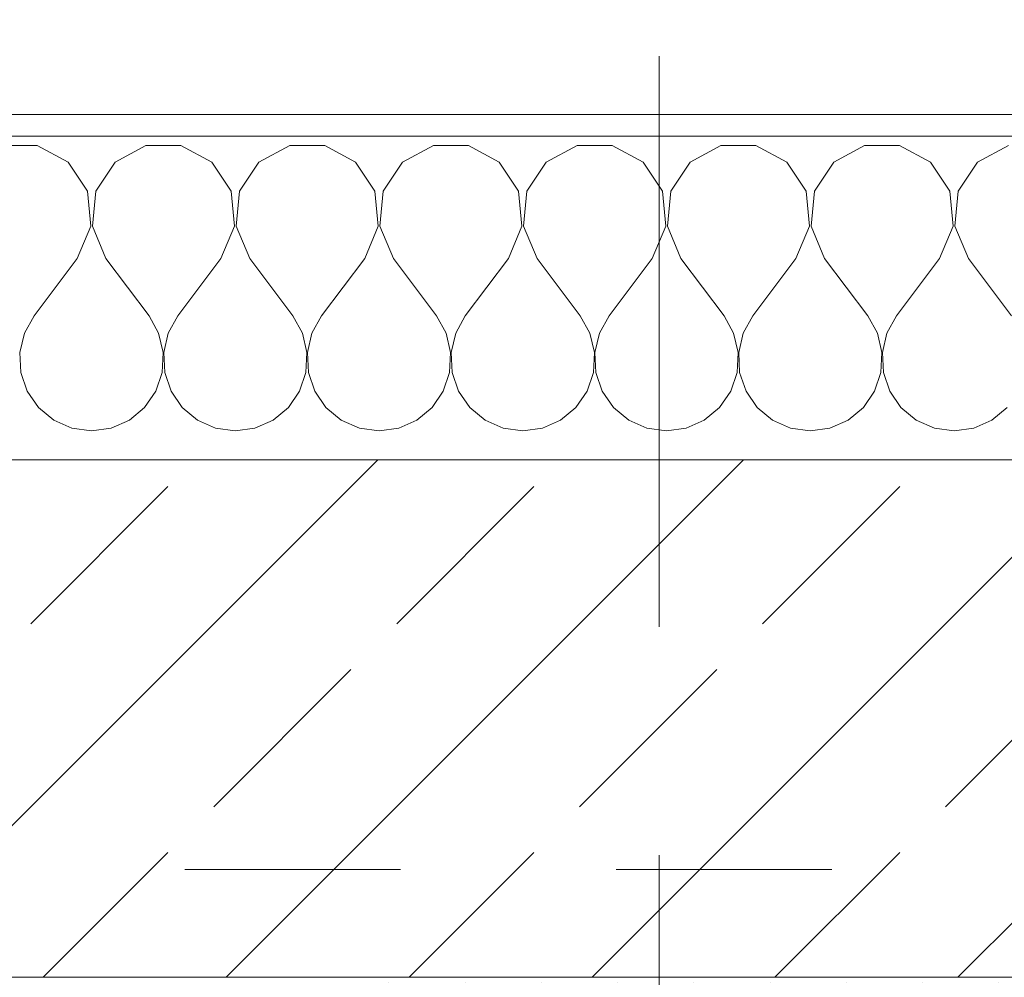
# Model space of a CAD drawing. Header units: metres. Extents: x -4 to 99, y -11 to 17.
# Tile 531 of 656: x 39.833 to 40.29, y 13.455 to 13.899. Entities that reach past the tile are written whole.
import ezdxf

# ---------------------------------------------------------------- set-up
doc = ezdxf.new("R2010")
doc.units = ezdxf.units.M
doc.header["$MEASUREMENT"] = 0
doc.linetypes.add('Strichlinie doppelt', pattern=[0.546806, 0.264583, -0.105833, 0.070556, -0.105833])
doc.linetypes.add('Untersicht', pattern=[0.1, 0.075, -0.025])
for name, color, linetype in [('152 - Bemaßung_ Beschriftung.Ausbau', 7, 'Continuous'), ('451 - Universal.Achsen Raster', 7, 'Continuous'), ('603 - Struktur.Bodenplatte_ Decke Roh', 7, 'Continuous'), ('604 - Struktur.Wand Aussen', 7, 'Continuous'), ('607 - Struktur.Stütze', 7, 'Continuous'), ('Neubau_653 - Abdeckung.TB Verkofferung', 7, 'Continuous')]:
    doc.layers.add(name, color=color, linetype=linetype)
doc.styles.add('ERSTELLTER_STIL_2', font='txt')
doc.dimstyles.new('ERSTELLTER_STIL__2', dxfattribs={"dimtxt": 0.1, "dimasz": 0.0532, "dimexe": 0.18, "dimexo": 0.0625, "dimgap": 0, "dimtad": 1, "dimtih": 1, "dimtoh": 1, "dimzin": 0, "dimdsep": 46, "dimtxsty": 'ERSTELLTER_STIL_2', "dimblk": 'ARROWHEAD_2', "dimblk1": 'ARROWHEAD_2', "dimblk2": 'ARROWHEAD_2', "dimcen": 0.09, "dimse1": 1, "dimse2": 1, "dimclrd": 7, "dimclre": 7, "dimclrt": 7, "dimazin": 0, "dimtfac": 1, "dimtdec": 4, "dimtmove": 0, "dimatfit": 3, "dimfxl": 1, "dimtolj": 1, "dimtzin": 0, "dimarcsym": 0})

# ---------------------------------------------------------------- blocks, each defined once
blk = doc.blocks.new('*X39')
at = {"layer": '604 - Struktur.Wand Aussen', "color": 7, "linetype": 'Continuous', "lineweight": 5}
for p, q in [((39.84145, 13.84066), (39.82521, 13.84066)), ((39.85576, 13.83299), (39.84145, 13.84066)), ((39.89188, 13.84066), (39.87757, 13.83299)), ((39.90812, 13.84066), (39.89188, 13.84066)), ((39.92243, 13.83299), (39.90812, 13.84066)), ((39.95855, 13.84066), (39.94424, 13.83299)), ((39.97479, 13.84066), (39.95855, 13.84066)), ((39.9891, 13.83299), (39.97479, 13.84066)), ((40.02521, 13.84066), (40.0109, 13.83299)), ((40.04145, 13.84066), (40.02521, 13.84066)), ((40.05576, 13.83299), (40.04145, 13.84066)), ((40.09188, 13.84066), (40.07757, 13.83299)), ((40.10812, 13.84066), (40.09188, 13.84066)), ((40.12243, 13.83299), (40.10812, 13.84066)), ((40.15855, 13.84066), (40.14424, 13.83299)), ((40.17479, 13.84066), (40.15855, 13.84066)), ((40.1891, 13.83299), (40.17479, 13.84066)), ((40.22521, 13.84066), (40.2109, 13.83299)), ((40.24145, 13.84066), (40.22521, 13.84066)), ((40.25576, 13.83299), (40.24145, 13.84066)), ((40.29188, 13.84066), (40.27757, 13.83299)), ((39.86475, 13.81947), (39.85576, 13.83299)), ((39.87757, 13.83299), (39.86858, 13.81947)), ((39.93142, 13.81947), (39.92243, 13.83299)), ((39.94424, 13.83299), (39.93525, 13.81947)), ((39.99808, 13.81947), (39.9891, 13.83299)), ((40.0109, 13.83299), (40.00192, 13.81947)), ((40.06475, 13.81947), (40.05576, 13.83299)), ((40.07757, 13.83299), (40.06858, 13.81947)), ((40.13142, 13.81947), (40.12243, 13.83299)), ((40.14424, 13.83299), (40.13525, 13.81947)), ((40.19808, 13.81947), (40.1891, 13.83299)), ((40.2109, 13.83299), (40.20192, 13.81947)), ((40.26475, 13.81947), (40.25576, 13.83299)), ((40.27757, 13.83299), (40.26858, 13.81947)), ((39.86629, 13.8033), (39.86475, 13.81947)), ((39.86858, 13.81947), (39.86705, 13.8033)), ((39.93295, 13.8033), (39.93142, 13.81947)), ((39.93525, 13.81947), (39.93371, 13.8033)), ((39.99962, 13.8033), (39.99808, 13.81947)), ((40.00192, 13.81947), (40.00038, 13.8033)), ((40.06629, 13.8033), (40.06475, 13.81947)), ((40.06858, 13.81947), (40.06705, 13.8033)), ((40.13295, 13.8033), (40.13142, 13.81947)), ((40.13525, 13.81947), (40.13371, 13.8033)), ((40.19962, 13.8033), (40.19808, 13.81947)), ((40.20192, 13.81947), (40.20038, 13.8033)), ((40.26629, 13.8033), (40.26475, 13.81947)), ((40.26858, 13.81947), (40.26705, 13.8033)), ((39.86, 13.78833), (39.86629, 13.8033)), ((39.86705, 13.8033), (39.87333, 13.78833)), ((39.92667, 13.78833), (39.93295, 13.8033)), ((39.93371, 13.8033), (39.94, 13.78833)), ((39.99333, 13.78833), (39.99962, 13.8033)), ((40.00038, 13.8033), (40.00667, 13.78833)), ((40.06, 13.78833), (40.06629, 13.8033)), ((40.06705, 13.8033), (40.07333, 13.78833)), ((40.12667, 13.78833), (40.13295, 13.8033)), ((40.13371, 13.8033), (40.14, 13.78833)), ((40.19333, 13.78833), (40.19962, 13.8033)), ((40.20038, 13.8033), (40.20667, 13.78833)), ((40.26, 13.78833), (40.26629, 13.8033)), ((40.26705, 13.8033), (40.27333, 13.78833)), ((39.86, 13.78833), (39.84, 13.76167)), ((39.87333, 13.78833), (39.89333, 13.76167)), ((39.92667, 13.78833), (39.90667, 13.76167)), ((39.94, 13.78833), (39.96, 13.76167)), ((39.99333, 13.78833), (39.97333, 13.76167)), ((40.00667, 13.78833), (40.02667, 13.76167)), ((40.06, 13.78833), (40.04, 13.76167)), ((40.07333, 13.78833), (40.09333, 13.76167)), ((40.12667, 13.78833), (40.10667, 13.76167)), ((40.14, 13.78833), (40.16, 13.76167)), ((40.19333, 13.78833), (40.17333, 13.76167)), ((40.20667, 13.78833), (40.22667, 13.76167)), ((40.26, 13.78833), (40.24, 13.76167)), ((40.27333, 13.78833), (40.29333, 13.76167)), ((39.84, 13.76167), (39.83555, 13.75362)), ((39.89778, 13.75362), (39.89333, 13.76167)), ((39.90667, 13.76167), (39.90222, 13.75362)), ((39.96445, 13.75362), (39.96, 13.76167)), ((39.97333, 13.76167), (39.96888, 13.75362)), ((40.03112, 13.75362), (40.02667, 13.76167)), ((40.04, 13.76167), (40.03555, 13.75362)), ((40.09778, 13.75362), (40.09333, 13.76167)), ((40.10667, 13.76167), (40.10222, 13.75362)), ((40.16445, 13.75362), (40.16, 13.76167)), ((40.17333, 13.76167), (40.16888, 13.75362)), ((40.23112, 13.75362), (40.22667, 13.76167)), ((40.24, 13.76167), (40.23555, 13.75362)), ((39.83555, 13.75362), (39.83347, 13.74466)), ((39.89987, 13.74466), (39.89778, 13.75362)), ((39.90222, 13.75362), (39.90013, 13.74466)), ((39.96653, 13.74466), (39.96445, 13.75362)), ((39.96888, 13.75362), (39.9668, 13.74466)), ((40.0332, 13.74466), (40.03112, 13.75362)), ((40.03555, 13.75362), (40.03347, 13.74466)), ((40.09987, 13.74466), (40.09778, 13.75362)), ((40.10222, 13.75362), (40.10013, 13.74466)), ((40.16653, 13.74466), (40.16445, 13.75362)), ((40.16888, 13.75362), (40.1668, 13.74466)), ((40.2332, 13.74466), (40.23112, 13.75362)), ((40.23555, 13.75362), (40.23347, 13.74466)), ((39.83347, 13.74466), (39.83391, 13.73547)), ((39.89942, 13.73547), (39.89987, 13.74466)), ((39.90013, 13.74466), (39.90058, 13.73547)), ((39.96609, 13.73547), (39.96653, 13.74466)), ((39.9668, 13.74466), (39.96725, 13.73547)), ((40.03275, 13.73547), (40.0332, 13.74466)), ((40.03347, 13.74466), (40.03391, 13.73547)), ((40.09942, 13.73547), (40.09987, 13.74466)), ((40.10013, 13.74466), (40.10058, 13.73547)), ((40.16609, 13.73547), (40.16653, 13.74466)), ((40.1668, 13.74466), (40.16725, 13.73547)), ((40.23275, 13.73547), (40.2332, 13.74466)), ((40.23347, 13.74466), (40.23391, 13.73547)), ((39.83391, 13.73547), (39.83685, 13.72676)), ((39.89648, 13.72676), (39.89942, 13.73547)), ((39.90058, 13.73547), (39.90352, 13.72676)), ((39.96315, 13.72676), (39.96609, 13.73547)), ((39.96725, 13.73547), (39.97019, 13.72676)), ((40.02981, 13.72676), (40.03275, 13.73547)), ((40.03391, 13.73547), (40.03685, 13.72676)), ((40.09648, 13.72676), (40.09942, 13.73547)), ((40.10058, 13.73547), (40.10352, 13.72676)), ((40.16315, 13.72676), (40.16609, 13.73547)), ((40.16725, 13.73547), (40.17019, 13.72676)), ((40.22981, 13.72676), (40.23275, 13.73547)), ((40.23391, 13.73547), (40.23685, 13.72676)), ((39.83685, 13.72676), (39.84206, 13.71918)), ((39.89127, 13.71918), (39.89648, 13.72676)), ((39.90352, 13.72676), (39.90873, 13.71918)), ((39.95794, 13.71918), (39.96315, 13.72676)), ((39.97019, 13.72676), (39.97539, 13.71918)), ((40.02461, 13.71918), (40.02981, 13.72676)), ((40.03685, 13.72676), (40.04206, 13.71918)), ((40.09127, 13.71918), (40.09648, 13.72676)), ((40.10352, 13.72676), (40.10873, 13.71918)), ((40.15794, 13.71918), (40.16315, 13.72676)), ((40.17019, 13.72676), (40.17539, 13.71918)), ((40.22461, 13.71918), (40.22981, 13.72676)), ((40.23685, 13.72676), (40.24206, 13.71918)), ((39.84206, 13.71918), (39.84914, 13.71331)), ((39.88419, 13.71331), (39.89127, 13.71918)), ((39.90873, 13.71918), (39.91581, 13.71331)), ((39.95086, 13.71331), (39.95794, 13.71918)), ((39.97539, 13.71918), (39.98248, 13.71331)), ((40.01752, 13.71331), (40.02461, 13.71918)), ((40.04206, 13.71918), (40.04914, 13.71331)), ((40.08419, 13.71331), (40.09127, 13.71918)), ((40.10873, 13.71918), (40.11581, 13.71331)), ((40.15086, 13.71331), (40.15794, 13.71918)), ((40.17539, 13.71918), (40.18248, 13.71331)), ((40.21752, 13.71331), (40.22461, 13.71918)), ((40.24206, 13.71918), (40.24914, 13.71331)), ((40.28419, 13.71331), (40.29127, 13.71918)), ((39.84914, 13.71331), (39.85756, 13.7096)), ((39.85756, 13.7096), (39.86667, 13.70833)), ((39.86667, 13.70833), (39.87578, 13.7096)), ((39.87578, 13.7096), (39.88419, 13.71331)), ((39.91581, 13.71331), (39.92422, 13.7096)), ((39.92422, 13.7096), (39.93333, 13.70833)), ((39.93333, 13.70833), (39.94244, 13.7096)), ((39.94244, 13.7096), (39.95086, 13.71331)), ((39.98248, 13.71331), (39.99089, 13.7096)), ((39.99089, 13.7096), (40, 13.70833)), ((40, 13.70833), (40.00911, 13.7096)), ((40.00911, 13.7096), (40.01752, 13.71331)), ((40.04914, 13.71331), (40.05756, 13.7096)), ((40.05756, 13.7096), (40.06667, 13.70833)), ((40.06667, 13.70833), (40.07578, 13.7096)), ((40.07578, 13.7096), (40.08419, 13.71331)), ((40.11581, 13.71331), (40.12422, 13.7096)), ((40.12422, 13.7096), (40.13333, 13.70833)), ((40.13333, 13.70833), (40.14244, 13.7096)), ((40.14244, 13.7096), (40.15086, 13.71331)), ((40.18248, 13.71331), (40.19089, 13.7096)), ((40.19089, 13.7096), (40.2, 13.70833)), ((40.2, 13.70833), (40.20911, 13.7096)), ((40.20911, 13.7096), (40.21752, 13.71331)), ((40.24914, 13.71331), (40.25756, 13.7096)), ((40.25756, 13.7096), (40.26667, 13.70833)), ((40.26667, 13.70833), (40.27578, 13.7096)), ((40.27578, 13.7096), (40.28419, 13.71331))]:
    blk.add_line(p, q, dxfattribs=at)
blk = doc.blocks.new('*D249')
at = {"layer": '152 - Bemaßung_ Beschriftung.Ausbau', "color": 7, "linetype": 'Continuous', "lineweight": 5}
for p, q in [((39.53, 14.8025), (39.53, 14.9075)), ((40.72, 14.8025), (40.72, 14.9075)), ((39.55021, 14.89), (39.50979, 14.82)), ((40.74021, 14.89), (40.69979, 14.82)), ((39.53, 14.855), (40.72, 14.855))]:
    blk.add_line(p, q, dxfattribs=at)
at = {"layer": '152 - Bemaßung_ Beschriftung.Ausbau', "color": 7, "lineweight": 5, "insert": (39.99197, 14.875), "char_height": 0.1, "attachment_point": 7, "style": 'ERSTELLTER_STIL_2'}
blk.add_mtext('\\A1;{\\pql;\\fArial|b0|i0|c0|p38;1,19}', dxfattribs=at)
blk = doc.blocks.new('ARROWHEAD_2')
at = {"color": 0, "linetype": 'Continuous', "lineweight": 0}
for p, q in [((-0.3781, -0.655), (0.3781, 0.655)), ((0, 0), (-1, 0))]:
    blk.add_line(p, q, dxfattribs=at)
blk = doc.blocks.new('*D281')
at = {"layer": '152 - Bemaßung_ Beschriftung.Ausbau', "color": 7, "linetype": 'Continuous', "lineweight": 5}
for p, q in [((36.61, 15.3025), (36.61, 15.4075)), ((40.05, 15.3025), (40.05, 15.4075)), ((36.63021, 15.39), (36.58979, 15.32)), ((40.07021, 15.39), (40.02979, 15.32)), ((36.61, 15.355), (40.05, 15.355))]:
    blk.add_line(p, q, dxfattribs=at)
at = {"layer": '152 - Bemaßung_ Beschriftung.Ausbau', "color": 7, "lineweight": 5, "char_height": 0.1, "attachment_point": 7, "style": 'ERSTELLTER_STIL_2'}
for s, insert in [('\\A1;{\\pql;\\fArial|b0|i0|c0|p38;3,44}', (38.12109, 15.375)), ('\\A1;{\\pql;\\fArial|b0|i0|c0|p38;16}', (39.878, 15.375))]:
    blk.add_mtext(s, dxfattribs=dict(at, insert=insert))
blk = doc.blocks.new('*D282')
at = {"layer": '152 - Bemaßung_ Beschriftung.Ausbau', "color": 7, "linetype": 'Continuous', "lineweight": 5}
for p, q in [((40.05, 15.3025), (40.05, 15.4075)), ((40.21, 15.3025), (40.21, 15.4075)), ((40.07021, 15.39), (40.02979, 15.32)), ((40.23021, 15.39), (40.18979, 15.32)), ((40.05, 15.355), (40.21, 15.355))]:
    blk.add_line(p, q, dxfattribs=at)
blk = doc.blocks.new('*D283')
at = {"layer": '152 - Bemaßung_ Beschriftung.Ausbau', "color": 7, "linetype": 'Continuous', "lineweight": 5}
for p, q in [((40.21, 15.3025), (40.21, 15.4075)), ((43.66, 15.3025), (43.66, 15.4075)), ((40.23021, 15.39), (40.18979, 15.32)), ((43.68021, 15.39), (43.63979, 15.32)), ((40.21, 15.355), (43.66, 15.355))]:
    blk.add_line(p, q, dxfattribs=at)
at = {"layer": '152 - Bemaßung_ Beschriftung.Ausbau', "color": 7, "lineweight": 5, "char_height": 0.1, "attachment_point": 7, "style": 'ERSTELLTER_STIL_2'}
for s, insert in [('\\A1;{\\pql;\\fArial|b0|i0|c0|p38;3,45}', (41.72609, 15.375)), ('\\A1;{\\pql;\\fArial|b0|i0|c0|p38;15}', (43.488, 15.375))]:
    blk.add_mtext(s, dxfattribs=dict(at, insert=insert))
blk = doc.blocks.new('*D320')
at = {"layer": '152 - Bemaßung_ Beschriftung.Ausbau', "color": 7, "linetype": 'Continuous', "lineweight": 5}
for p, q in [((36.67999, 15.8025), (36.67999, 15.9075)), ((39.97999, 15.8025), (39.97999, 15.9075)), ((36.7002, 15.89), (36.65978, 15.82)), ((40.0002, 15.89), (39.95978, 15.82)), ((36.67999, 15.855), (39.97999, 15.855))]:
    blk.add_line(p, q, dxfattribs=at)
at = {"layer": '152 - Bemaßung_ Beschriftung.Ausbau', "color": 7, "lineweight": 5, "insert": (38.19696, 15.875), "char_height": 0.1, "attachment_point": 7, "style": 'ERSTELLTER_STIL_2'}
blk.add_mtext('\\A1;{\\pql;\\fArial|b0|i0|c0|p38;3,30}', dxfattribs=at)
blk = doc.blocks.new('*D321')
at = {"layer": '152 - Bemaßung_ Beschriftung.Ausbau', "color": 7, "linetype": 'Continuous', "lineweight": 5}
for p, q in [((39.97999, 15.8025), (39.97999, 15.9075)), ((40.27999, 15.8025), (40.27999, 15.9075)), ((40.0002, 15.89), (39.95978, 15.82)), ((40.3002, 15.89), (40.25978, 15.82)), ((39.97999, 15.855), (40.27999, 15.855))]:
    blk.add_line(p, q, dxfattribs=at)
at = {"layer": '152 - Bemaßung_ Beschriftung.Ausbau', "color": 7, "lineweight": 5, "insert": (40.0541, 15.875), "char_height": 0.1, "attachment_point": 7, "style": 'ERSTELLTER_STIL_2'}
blk.add_mtext('\\A1;{\\pql;\\fArial|b0|i0|c0|p38;30}', dxfattribs=at)
blk = doc.blocks.new('*D322')
at = {"layer": '152 - Bemaßung_ Beschriftung.Ausbau', "color": 7, "linetype": 'Continuous', "lineweight": 5}
for p, q in [((40.27999, 15.8025), (40.27999, 15.9075)), ((43.57999, 15.8025), (43.57999, 15.9075)), ((40.3002, 15.89), (40.25978, 15.82)), ((43.6002, 15.89), (43.55978, 15.82)), ((40.27999, 15.855), (43.57999, 15.855))]:
    blk.add_line(p, q, dxfattribs=at)
at = {"layer": '152 - Bemaßung_ Beschriftung.Ausbau', "color": 7, "lineweight": 5, "insert": (41.79696, 15.875), "char_height": 0.1, "attachment_point": 7, "style": 'ERSTELLTER_STIL_2'}
blk.add_mtext('\\A1;{\\pql;\\fArial|b0|i0|c0|p38;3,30}', dxfattribs=at)

msp = doc.modelspace()

# ---------------------------------------------------------------- hatches: boundary and pattern name
at = {"layer": '604 - Struktur.Wand Aussen', "linetype": 'Continuous', "lineweight": 0, "true_color": 0x000000}
h = msp.add_hatch(dxfattribs=at)
h.set_pattern_fill('Verputz_0001', color=18, style=0, pattern_type=2)
h.set_pattern_definition([(0, (0, 0), (0, 0.08660254), [0, -0.05]), (0, (0.025, 0.0433), (0, 0.08660254), [0, -0.05])])
h.paths.add_polyline_path([(39.44, 13.855), (39.44, 13.845), (40.81, 13.845), (40.81, 13.855)])
h = msp.add_hatch(dxfattribs=at)
h.set_pattern_fill('Beton__Stahlbeton_0001', color=18, style=0, pattern_type=2)
h.set_pattern_definition([(45, (0, 0), (-0.0848528, 0.0848528), []), (45, (-0.04243, 0.04243), (-0.0848528, 0.0848528), [0.09, -0.03])])
h.paths.add_polyline_path([(39.47, 13.695), (39.47, 13.575), (39.53, 13.575), (39.53, 13.505), (39.53, 13.455), (40.72, 13.455), (40.72, 13.505), (40.72, 13.575), (40.78, 13.575), (40.78, 13.695)])
at = {"layer": '607 - Struktur.Stütze', "linetype": 'Continuous', "lineweight": 0, "true_color": 0x000000}
h = msp.add_hatch(dxfattribs=at)
h.set_pattern_fill('Gips_0001', color=18, style=0, pattern_type=2)
h.set_pattern_definition([(45, (0, 0), (-0.01767767, 0.01767767), [0, -0.025])])
h.paths.add_polyline_path([(39.96999, 13.455), (39.96999, 13.445), (39.97999, 13.445), (39.97999, 13.44998), (40.27999, 13.44998), (40.27999, 13.445), (40.28999, 13.445), (40.28999, 13.455)])

# ---------------------------------------------------------------- linework, layer by layer
at = {"layer": '451 - Universal.Achsen Raster', "color": 160, "linetype": 'Strichlinie doppelt', "lineweight": 9, "true_color": 0x3232ff}
msp.add_line((40.12999, -10.585), (40.12999, 16.355), dxfattribs=at)
at = {"layer": '603 - Struktur.Bodenplatte_ Decke Roh', "color": 7, "linetype": 'Continuous', "lineweight": 18, "flags": 128}
msp.add_lwpolyline([(62.27503, 0.005), (62.27503, 13.695), (50.77999, 13.695), (50.77999, 13.455), (50.77999, 12.99998), (50.84002, 12.99998), (50.84002, 8.58498), (49.03003, 8.58498), (49.03003, 8.72498), (47.41002, 8.72498), (47.41002, 12.99998), (47.47999, 12.99998), (47.47999, 13.455), (47.47999, 13.695), (14.77999, 13.695)], dxfattribs=at)
at = {"layer": '604 - Struktur.Wand Aussen', "color": 7, "linetype": 'Continuous', "lineweight": 5}
msp.add_line((40.78, 13.845), (39.47, 13.845), dxfattribs=at)
at = {"layer": '604 - Struktur.Wand Aussen', "color": 7, "linetype": 'Continuous', "lineweight": 13}
for p, q in [((40.78, 13.695), (39.47, 13.695)), ((39.53, 13.455), (40.72, 13.455))]:
    msp.add_line(p, q, dxfattribs=at)
at = {"layer": '604 - Struktur.Wand Aussen', "color": 7, "linetype": 'Continuous', "lineweight": 5, "flags": 128}
msp.add_lwpolyline([(40.81, 13.855), (39.44, 13.855)], dxfattribs=at)
at = {"layer": 'Neubau_653 - Abdeckung.TB Verkofferung', "color": 1, "linetype": 'Untersicht', "lineweight": 9}
msp.add_line((15.11, 13.50498), (47.24003, 13.50498), dxfattribs=at)

# ---------------------------------------------------------------- block references
at = {"layer": '604 - Struktur.Wand Aussen', "color": 7, "lineweight": 18}
msp.add_blockref('*X39', (0, 0), dxfattribs=at)

# ---------------------------------------------------------------- dimensions: what is measured, and where the dimension line sits
at = {"layer": '152 - Bemaßung_ Beschriftung.Ausbau', "color": 7, "linetype": 'Continuous', "lineweight": 5}
for base, p1, p2, picture, middle in [((39.97999, 15.855), (36.67999, 12.99998), (39.97999, 12.99998), '*D320', (38.32684, 15.925)), ((40.27999, 15.855), (39.97999, 12.99998), (40.27999, 12.99998), '*D321', (40.13034, 15.925)), ((43.57999, 15.855), (40.27999, 12.99998), (43.57999, 12.99998), '*D322', (41.92684, 15.925)), ((40.05, 15.355), (36.61, 10.55249), (40.05, 10.74498), '*D281', (38.25097, 15.425)), ((43.66, 15.355), (40.21, 10.74498), (43.66, 11.87499), '*D283', (41.85597, 15.425)), ((40.21, 15.355), (40.05, 10.74498), (40.21, 10.74498), '*D282', (39.95423, 15.425)), ((40.72, 14.855), (39.53, 13.575), (40.72, 13.575), '*D249', (40.12185, 14.925))]:
    dim = msp.add_linear_dim(base=base, p1=p1, p2=p2, dimstyle='ERSTELLTER_STIL__2', dxfattribs=at)
    dim.commit()
    dim.dimension.update_dxf_attribs({"geometry": picture, "text_midpoint": middle, "dimtype": 160})

doc.saveas('drawing.dxf')
